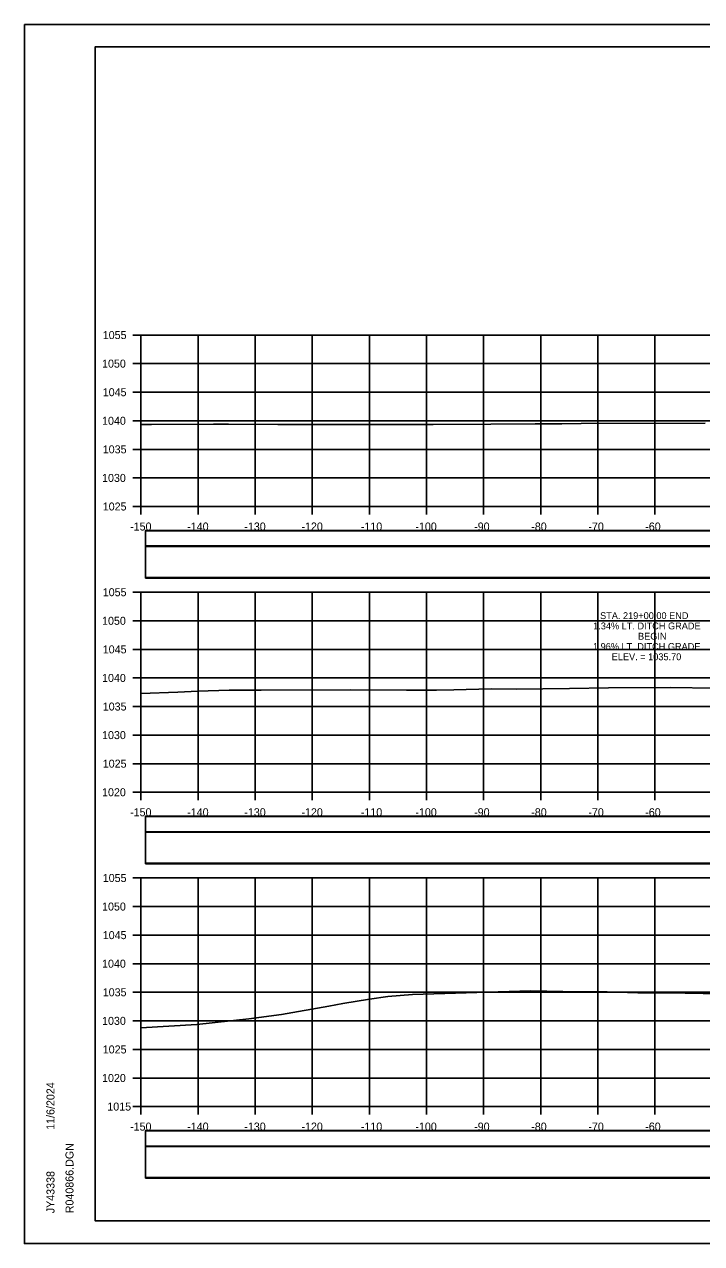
# Model space of a CAD drawing. Extents: x 1370565 to 1374448, y 301010 to 304637.
# Drawn here: x 1373198.4 to 1373317, y 302791.7 to 303005 of the extents above; entities that cross this region are included whole.
import ezdxf

# ---------------------------------------------------------------- set-up
doc = ezdxf.new("R2010")
doc.units = 0
for name, color, linetype in [('Default', 7, 'Continuous'), ('R_Axis', 7, 'Continuous'), ('R_Axis Annot', 7, 'Continuous'), ('R_Border', 7, 'Continuous'), ('R_Drive', 7, 'Continuous'), ('R_Exist Surface', 7, 'Continuous'), ('R_Grid', 7, 'Continuous'), ('R_No Plot', 7, 'Continuous'), ('R_Xsect Elev', 7, 'Continuous')]:
    doc.layers.add(name, color=color, linetype=linetype)

msp = doc.modelspace()

# ---------------------------------------------------------------- linework, layer by layer
at = {"layer": 'Default'}
for points in [[(1373219.61, 302913.7), (1373518.02, 302913.7), (1373518.02, 302916.41), (1373219.61, 302916.41)], [(1373219.61, 302908.13), (1373518.02, 302908.13), (1373518.02, 302913.65), (1373219.61, 302913.65)], [(1373219.61, 302863.7), (1373518.02, 302863.7), (1373518.02, 302866.41), (1373219.61, 302866.41)], [(1373219.61, 302858.13), (1373518.02, 302858.13), (1373518.02, 302863.65), (1373219.61, 302863.65)], [(1373219.61, 302808.7), (1373518.02, 302808.7), (1373518.02, 302811.41), (1373219.61, 302811.41)], [(1373219.61, 302803.13), (1373518.02, 302803.13), (1373518.02, 302808.65), (1373219.61, 302808.65)]]:
    msp.add_lwpolyline(points, close=True, dxfattribs=at)
at = {"layer": 'R_Axis'}
for p, q in [((1373217.41, 302950.66), (1373218.81, 302950.66)), ((1373218.81, 302920.66), (1373218.81, 302950.66)), ((1373217.41, 302945.66), (1373218.81, 302945.66)), ((1373217.41, 302940.66), (1373218.81, 302940.66)), ((1373217.41, 302935.66), (1373218.81, 302935.66)), ((1373217.41, 302930.66), (1373218.81, 302930.66)), ((1373217.41, 302925.66), (1373218.81, 302925.66)), ((1373217.41, 302920.66), (1373218.81, 302920.66)), ((1373218.81, 302920.66), (1373518.81, 302920.66)), ((1373218.81, 302919.26), (1373218.81, 302920.66)), ((1373228.81, 302919.26), (1373228.81, 302920.66)), ((1373238.81, 302919.26), (1373238.81, 302920.66)), ((1373248.81, 302919.26), (1373248.81, 302920.66)), ((1373258.81, 302919.26), (1373258.81, 302920.66)), ((1373268.81, 302919.26), (1373268.81, 302920.66)), ((1373278.81, 302919.26), (1373278.81, 302920.66)), ((1373288.81, 302919.26), (1373288.81, 302920.66)), ((1373298.81, 302919.26), (1373298.81, 302920.66)), ((1373308.81, 302919.26), (1373308.81, 302920.66)), ((1373217.41, 302905.66), (1373218.81, 302905.66)), ((1373218.81, 302870.66), (1373218.81, 302905.66)), ((1373217.41, 302900.66), (1373218.81, 302900.66)), ((1373217.41, 302895.66), (1373218.81, 302895.66)), ((1373217.41, 302890.66), (1373218.81, 302890.66)), ((1373217.41, 302885.66), (1373218.81, 302885.66)), ((1373217.41, 302880.66), (1373218.81, 302880.66)), ((1373217.41, 302875.66), (1373218.81, 302875.66)), ((1373217.41, 302870.66), (1373218.81, 302870.66)), ((1373218.81, 302870.66), (1373518.81, 302870.66)), ((1373218.81, 302869.26), (1373218.81, 302870.66)), ((1373228.81, 302869.26), (1373228.81, 302870.66)), ((1373238.81, 302869.26), (1373238.81, 302870.66)), ((1373248.81, 302869.26), (1373248.81, 302870.66)), ((1373258.81, 302869.26), (1373258.81, 302870.66)), ((1373268.81, 302869.26), (1373268.81, 302870.66)), ((1373278.81, 302869.26), (1373278.81, 302870.66)), ((1373288.81, 302869.26), (1373288.81, 302870.66)), ((1373298.81, 302869.26), (1373298.81, 302870.66)), ((1373308.81, 302869.26), (1373308.81, 302870.66)), ((1373217.41, 302855.66), (1373218.81, 302855.66)), ((1373218.81, 302815.66), (1373218.81, 302855.66)), ((1373217.41, 302850.66), (1373218.81, 302850.66)), ((1373217.41, 302845.66), (1373218.81, 302845.66)), ((1373217.41, 302840.66), (1373218.81, 302840.66)), ((1373217.41, 302835.66), (1373218.81, 302835.66)), ((1373217.41, 302830.66), (1373218.81, 302830.66)), ((1373217.41, 302825.66), (1373218.81, 302825.66)), ((1373217.41, 302820.66), (1373218.81, 302820.66)), ((1373217.41, 302815.66), (1373218.81, 302815.66)), ((1373218.81, 302815.66), (1373518.81, 302815.66)), ((1373218.81, 302814.26), (1373218.81, 302815.66)), ((1373228.81, 302814.26), (1373228.81, 302815.66)), ((1373238.81, 302814.26), (1373238.81, 302815.66)), ((1373248.81, 302814.26), (1373248.81, 302815.66)), ((1373258.81, 302814.26), (1373258.81, 302815.66)), ((1373268.81, 302814.26), (1373268.81, 302815.66)), ((1373278.81, 302814.26), (1373278.81, 302815.66)), ((1373288.81, 302814.26), (1373288.81, 302815.66)), ((1373298.81, 302814.26), (1373298.81, 302815.66)), ((1373308.81, 302814.26), (1373308.81, 302815.66))]:
    msp.add_line(p, q, dxfattribs=at)
at = {"layer": 'R_Border'}
for p, q in [((1373210.81, 303001.12), (1373526.99, 303001.12)), ((1373210.81, 302795.66), (1373210.81, 303001.12)), ((1373210.81, 302795.66), (1373210.81, 302795.66)), ((1373526.99, 302795.66), (1373210.81, 302795.66))]:
    msp.add_line(p, q, dxfattribs=at)
at = {"layer": 'R_Drive'}
for points in [[(1373219.61, 302913.76), (1373518.02, 302913.76), (1373518.02, 302916.46), (1373219.61, 302916.46)], [(1373219.61, 302908.24), (1373518.02, 302908.24), (1373518.02, 302913.76), (1373219.61, 302913.76)], [(1373219.61, 302863.76), (1373518.02, 302863.76), (1373518.02, 302866.46), (1373219.61, 302866.46)], [(1373219.61, 302858.24), (1373518.02, 302858.24), (1373518.02, 302863.76), (1373219.61, 302863.76)], [(1373219.61, 302808.76), (1373518.02, 302808.76), (1373518.02, 302811.46), (1373219.61, 302811.46)], [(1373219.61, 302803.24), (1373518.02, 302803.24), (1373518.02, 302808.76), (1373219.61, 302808.76)]]:
    msp.add_lwpolyline(points, close=True, dxfattribs=at)
at = {"layer": 'R_Exist Surface'}
for points in [[(1373218.81, 302934.98), (1373220.67, 302934.98), (1373231.54, 302935.07), (1373234.13, 302935.09), (1373242.76, 302934.99), (1373245.51, 302935), (1373255.88, 302934.98), (1373264.52, 302935.01), (1373270.01, 302935.03), (1373280.07, 302935.08), (1373287.84, 302935.11), (1373292.51, 302935.14), (1373295.9, 302935.21), (1373317.63, 302935.23)], [(1373218.81, 302887.96), (1373225.27, 302888.15), (1373228.76, 302888.37), (1373234.25, 302888.55), (1373239.88, 302888.55), (1373255.53, 302888.6), (1373265.32, 302888.54), (1373270.58, 302888.54), (1373273.63, 302888.59), (1373280.15, 302888.75), (1373284.53, 302888.71), (1373293.84, 302888.8), (1373300.7, 302888.94), (1373311.55, 302888.97), (1373319.2, 302888.9)], [(1373218.81, 302829.42), (1373228.58, 302830.02), (1373237.73, 302831.04), (1373243.41, 302831.8), (1373251.71, 302833.24), (1373254.14, 302833.69), (1373258.86, 302834.44), (1373262.04, 302834.9), (1373266.36, 302835.27), (1373287.04, 302835.89), (1373295.54, 302835.73), (1373300.48, 302835.72), (1373305.81, 302835.59), (1373308.34, 302835.59), (1373310.99, 302835.59), (1373326.58, 302835.25)]]:
    msp.add_lwpolyline(points, dxfattribs=at)
at = {"layer": 'R_Grid'}
for p, q in [((1373218.81, 302950.66), (1373518.81, 302950.66)), ((1373218.81, 302920.66), (1373218.81, 302950.66)), ((1373228.81, 302920.66), (1373228.81, 302950.66)), ((1373238.81, 302920.66), (1373238.81, 302950.66)), ((1373248.81, 302920.66), (1373248.81, 302950.66)), ((1373258.81, 302920.66), (1373258.81, 302950.66)), ((1373268.81, 302920.66), (1373268.81, 302950.66)), ((1373278.81, 302920.66), (1373278.81, 302950.66)), ((1373288.81, 302920.66), (1373288.81, 302950.66)), ((1373298.81, 302920.66), (1373298.81, 302950.66)), ((1373308.81, 302920.66), (1373308.81, 302950.66)), ((1373218.81, 302945.66), (1373518.81, 302945.66)), ((1373218.81, 302940.66), (1373518.81, 302940.66)), ((1373218.81, 302935.66), (1373518.81, 302935.66)), ((1373218.81, 302930.66), (1373518.81, 302930.66)), ((1373218.81, 302925.66), (1373518.81, 302925.66)), ((1373218.81, 302920.66), (1373518.81, 302920.66)), ((1373218.81, 302905.66), (1373518.81, 302905.66)), ((1373218.81, 302870.66), (1373218.81, 302905.66)), ((1373228.81, 302870.66), (1373228.81, 302905.66)), ((1373238.81, 302870.66), (1373238.81, 302905.66)), ((1373248.81, 302870.66), (1373248.81, 302905.66)), ((1373258.81, 302870.66), (1373258.81, 302905.66)), ((1373268.81, 302870.66), (1373268.81, 302905.66)), ((1373278.81, 302870.66), (1373278.81, 302905.66)), ((1373288.81, 302870.66), (1373288.81, 302905.66)), ((1373298.81, 302870.66), (1373298.81, 302905.66)), ((1373308.81, 302870.66), (1373308.81, 302905.66)), ((1373218.81, 302900.66), (1373518.81, 302900.66)), ((1373218.81, 302895.66), (1373518.81, 302895.66)), ((1373218.81, 302890.66), (1373518.81, 302890.66)), ((1373218.81, 302885.66), (1373518.81, 302885.66)), ((1373218.81, 302880.66), (1373518.81, 302880.66)), ((1373218.81, 302875.66), (1373518.81, 302875.66)), ((1373218.81, 302870.66), (1373518.81, 302870.66)), ((1373218.81, 302855.66), (1373518.81, 302855.66)), ((1373218.81, 302815.66), (1373218.81, 302855.66)), ((1373228.81, 302815.66), (1373228.81, 302855.66)), ((1373238.81, 302815.66), (1373238.81, 302855.66)), ((1373248.81, 302815.66), (1373248.81, 302855.66)), ((1373258.81, 302815.66), (1373258.81, 302855.66)), ((1373268.81, 302815.66), (1373268.81, 302855.66)), ((1373278.81, 302815.66), (1373278.81, 302855.66)), ((1373288.81, 302815.66), (1373288.81, 302855.66)), ((1373298.81, 302815.66), (1373298.81, 302855.66)), ((1373308.81, 302815.66), (1373308.81, 302855.66)), ((1373218.81, 302850.66), (1373518.81, 302850.66)), ((1373218.81, 302845.66), (1373518.81, 302845.66)), ((1373218.81, 302840.66), (1373518.81, 302840.66)), ((1373218.81, 302835.66), (1373518.81, 302835.66)), ((1373218.81, 302830.66), (1373518.81, 302830.66)), ((1373218.81, 302825.66), (1373518.81, 302825.66)), ((1373218.81, 302820.66), (1373518.81, 302820.66)), ((1373218.81, 302815.66), (1373518.81, 302815.66))]:
    msp.add_line(p, q, dxfattribs=at)
at = {"layer": 'R_No Plot'}
for p, q in [((1373198.41, 303005.02), (1373531.75, 303005.02)), ((1373198.41, 302791.69), (1373531.75, 302791.69))]:
    msp.add_line(p, q, dxfattribs=at)
for points in [[(1373198.41, 303005.02), (1373531.75, 303005.02), (1373531.75, 302791.68), (1373198.41, 302791.68)], [(1373444.73, 303001.12), (1373464.35, 303001.12), (1373464.35, 302991.24), (1373480.47, 302991.24), (1373503.67, 302991.24), (1373503.67, 302966.91), (1373526.99, 302966.91), (1373526.99, 302795.66), (1373210.81, 302795.66), (1373210.81, 303001.12)]]:
    msp.add_lwpolyline(points, close=True, dxfattribs=at)

# ---------------------------------------------------------------- texts
at = {"layer": 'R_Axis Annot'}
for s, p in [('1055', (1373212.13, 302949.96)), ('1050', (1373212.01, 302944.96)), ('1045', (1373212.13, 302939.96)), ('1040', (1373212.01, 302934.96)), ('1035', (1373212.13, 302929.96)), ('1030', (1373212.01, 302924.96)), ('1025', (1373212.13, 302919.96)), ('-150', (1373216.92, 302916.46)), ('-140', (1373226.92, 302916.46)), ('-130', (1373236.92, 302916.46)), ('-120', (1373246.92, 302916.46)), ('-110', (1373257.32, 302916.46)), ('-100', (1373266.87, 302916.46)), ('-90', (1373277.16, 302916.46)), ('-80', (1373287.16, 302916.46)), ('-70', (1373297.16, 302916.46)), ('-60', (1373307.12, 302916.46)), ('1055', (1373212.13, 302904.96)), ('1050', (1373212.01, 302899.96)), ('1045', (1373212.13, 302894.96)), ('1040', (1373212.01, 302889.96)), ('1035', (1373212.13, 302884.96)), ('1030', (1373212.01, 302879.96)), ('1025', (1373212.13, 302874.96)), ('1020', (1373212.01, 302869.96)), ('-150', (1373216.92, 302866.46)), ('-140', (1373226.92, 302866.46)), ('-130', (1373236.92, 302866.46)), ('-120', (1373246.92, 302866.46)), ('-110', (1373257.32, 302866.46)), ('-100', (1373266.87, 302866.46)), ('-90', (1373277.16, 302866.46)), ('-80', (1373287.16, 302866.46)), ('-70', (1373297.16, 302866.46)), ('-60', (1373307.12, 302866.46)), ('1055', (1373212.13, 302854.96)), ('1050', (1373212.01, 302849.96)), ('1045', (1373212.13, 302844.96)), ('1040', (1373212.01, 302839.96)), ('1035', (1373212.13, 302834.96)), ('1030', (1373212.01, 302829.96)), ('1025', (1373212.13, 302824.96)), ('1020', (1373212.01, 302819.96)), ('1015', (1373212.93, 302814.96)), ('-150', (1373216.92, 302811.46)), ('-140', (1373226.92, 302811.46)), ('-130', (1373236.92, 302811.46)), ('-120', (1373246.92, 302811.46)), ('-110', (1373257.32, 302811.46)), ('-100', (1373266.87, 302811.46)), ('-90', (1373277.16, 302811.46)), ('-80', (1373287.16, 302811.46)), ('-70', (1373297.16, 302811.46)), ('-60', (1373307.12, 302811.46))]:
    msp.add_text(s, height=1.4, dxfattribs=at).set_placement(p)
at = {"layer": 'R_Border'}
for s, p in [('11/6/2024', (1373203.68, 302811.59)), ('R040866.DGN', (1373207.01, 302796.99)), ('JY43338', (1373203.68, 302796.99))]:
    msp.add_text(s, height=1.4, rotation=90, dxfattribs=at).set_placement(p)
at = {"layer": 'R_Xsect Elev'}
for s, p in [('STA. 219+00.00 END', (1373299.21, 302900.96)), ('1.34% LT. DITCH GRADE', (1373298, 302899.16)), ('1.96% LT. DITCH GRADE', (1373297.97, 302895.56)), ('BEGIN', (1373305.86, 302897.36)), ('ELEV. = 1035.70', (1373301.25, 302893.76))]:
    msp.add_text(s, height=1.2, dxfattribs=at).set_placement(p)

doc.saveas('drawing.dxf')
